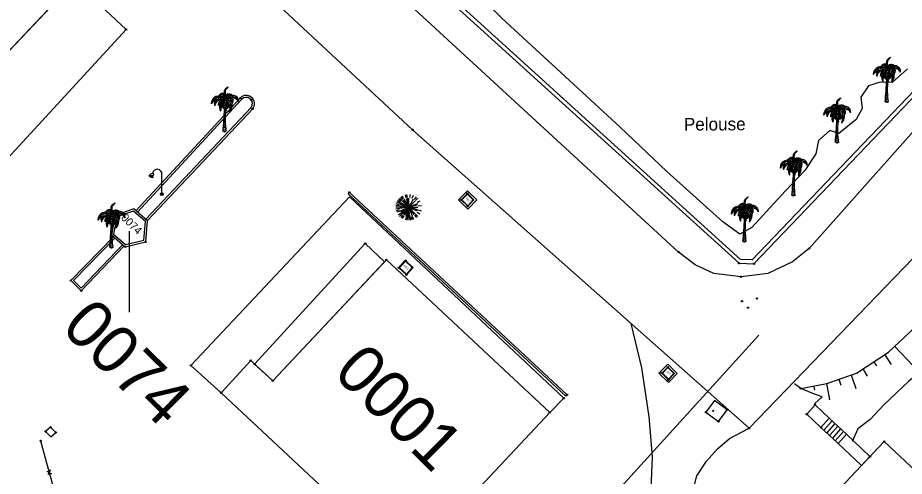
# Model space of a CAD drawing. Extents: x 344013 to 344423, y 298505 to 298795.
# Drawn here: x 344064.6 to 344132.3, y 298618.3 to 298653.3 of the extents above; entities that cross this region are included whole.
import ezdxf

# ---------------------------------------------------------------- set-up
doc = ezdxf.new("R2010")
doc.units = 0
for name, color, linetype in [('Default', 7, 'Continuous'), ('DH_CADRE -CARTOUCHE', 7, 'Continuous'), ('GO MUR EXTERIEUR', 7, 'Continuous'), ('GO_MUR', 7, 'Continuous'), ('PS_BOLT', 7, 'Continuous'), ('PS_CONST', 7, 'Continuous'), ('PS_DIM', 7, 'Continuous'), ('PS_HIDDEN', 7, 'Continuous'), ('PS_WELD', 7, 'Continuous'), ('RES_ELECTRICITE', 7, 'Continuous'), ('TOPO_POINT', 7, 'Continuous'), ('TOPO_TALUS-TERRAIN NATUREL', 7, 'Continuous'), ('VOIRIE_BORDURE', 7, 'Continuous'), ('VOIRIE_ESPACE VERT', 7, 'Continuous')]:
    doc.layers.add(name, color=color, linetype=linetype)

# ---------------------------------------------------------------- blocks, each defined once
blk = doc.blocks.new('RES_ELECTRICITE')
at = {"layer": 'RES_ELECTRICITE'}
for points in [[(0, 0), (0, 1), (1, 1), (1, 0)], [(0.05, 0.05), (0.05, 0.95), (0.95, 0.95), (0.95, 0.05)]]:
    blk.add_lwpolyline(points, close=True, dxfattribs=at)
blk.add_text('EEC', height=0.2, dxfattribs=at).set_placement((0.237, 0.46))
blk = doc.blocks.new('EDF1')
at = {"layer": 'Default'}
for points in [[(-0.855, 1.462), (-0.985, 1.373)], [(-0.83, 1.422), (-0.931, 1.303)], [(-0.793, 1.397), (-0.86, 1.257)], [(-0.753, 1.388), (-0.781, 1.235)], [(-0.701, 1.4), (-0.684, 1.241)], [(0, 0.1), (0, 1.5)]]:
    blk.add_lwpolyline(points, dxfattribs=at)
for centre, radius in [((-0.75, 1.5), 0.112), ((0, 0), 0.1)]:
    blk.add_circle(centre, radius, dxfattribs=at)
blk.add_arc((-0.35, 1.55), 0.354, 351.8699, 171.8699, dxfattribs=at)
blk = doc.blocks.new('POINT_DISPLAY')
at = {"layer": 'Default'}
blk.add_circle((0, 0), 0.05, dxfattribs=at)
blk = doc.blocks.new('COCO')
at = {"layer": 'Default'}
for p, q in [((-0.046, 0.891), (0.052, 0.927)), ((0.054, 0.998), (-0.041, 0.985)), ((-0.037, 1.06), (0.056, 1.071)), ((0.058, 1.14), (-0.03, 1.162)), ((-0.026, 1.226), (0.061, 1.212)), ((0.046, 0.033), (-0.076, 0.051)), ((-0.073, 0.17), (0.045, 0.209)), ((0.045, 0.292), (-0.07, 0.288)), ((-0.068, 0.371), (0.045, 0.374)), ((0.045, 0.47), (-0.065, 0.453)), ((-0.062, 0.537), (0.046, 0.552)), ((0.047, 0.655), (-0.058, 0.642))]:
    blk.add_line(p, q, dxfattribs=at)
for points in [[(0.029, 2.551), (-0.016, 2.896), (0.002, 3.125), (0.059, 3.241), (0.173, 3.348), (0.189, 3.356), (0.282, 3.415), (0.266, 3.373), (0.2, 3.318), (0.143, 3.247), (0.093, 3.2), (0.081, 3.165), (0.057, 3.133), (0.057, 3.099), (0.06, 3.037), (0.039, 2.989), (0.039, 2.944), (0.049, 2.877), (0.037, 2.841), (0.013, 2.736)], [(0.013, 2.736), (0.036, 2.813), (0.046, 2.746)], [(0.196, 2.687), (0.323, 2.715)], [(0.283, 2.765), (0.331, 2.786)], [(-0.746, 2.559), (-0.864, 2.483)], [(-0.77, 2.413), (-0.836, 2.333)], [(-0.607, 2.534), (-0.704, 2.443)], [(-0.636, 2.639), (-0.541, 2.608)], [(-0.421, 2.58), (-0.503, 2.523)], [(-0.487, 2.68), (-0.386, 2.65)], [(-0.183, 2.493), (-0.348, 2.417), (-0.401, 2.307), (-0.448, 2.203), (-0.471, 2.086), (-0.474, 2.023), (-0.466, 1.973), (-0.455, 2.054), (-0.451, 2.146), (-0.387, 2.292), (-0.351, 2.354), (-0.284, 2.404), (-0.233, 2.445), (-0.012, 2.495)], [(-0.256, 2.553), (-0.385, 2.508)], [(-0.276, 2.151), (-0.329, 2.086)], [(-0.203, 2.314), (-0.274, 2.258)], [(-0.23, 2.152), (-0.237, 2.043)], [(-0.161, 2.218), (-0.158, 2.122)], [(-0.04, 2.247), (-0.081, 2.179)], [(0.015, 2.414), (-0.056, 2.352)], [(-0.025, 2.032), (0.002, 1.954)], [(0.022, 2.24), (0.043, 2.13)], [(0.081, 2.404), (0.106, 2.299)], [(0.133, 2.608), (0.185, 2.634)], [(0.385, 2.37), (0.469, 2.254)], [(0.473, 2.115), (0.509, 2.012)], [(-0.321, 1.997), (-0.364, 1.9)], [(-0.059, 2.024), (-0.083, 1.998)], [(-0.055, 0.716), (0.048, 0.717), (0.049, 0.787), (-0.051, 0.795)]]:
    blk.add_lwpolyline(points, dxfattribs=at)
for centre, radius in [((-0.144, 1.978), 0.0616), ((-0.187, 1.897), 0.0384), ((-0.124, 1.896), 0.0376), ((-0.11, 1.84), 0.0471), ((0.134, 1.862), 0.0549), ((0.208, 1.822), 0.0626), ((0.254, 1.938), 0.0628)]:
    blk.add_circle(centre, radius, dxfattribs=at)
for centre, radius, start, end in [((-0.427, 2.113), 0.595, 43.61211, 181.46245), ((-0.123, 2.59), 0.323, 122.34745, 158.76357), ((-0.199, 2.618), 0.238, 4.52184, 154.10099), ((-0.252, 2.556), 0.231, 4.24411, 134.21032), ((-0.16, 2.647), 0.255, 21.08609, 122.34745), ((0.376, 2.508), 0.372, 113.76809, 175.33093), ((0.376, 2.508), 0.372, 113.76809, 175.33093), ((0.418, 2.527), 0.326, 97.12484, 183.95116), ((1.025, 2.053), 0.958, 126.68582, 153.16638), ((0.618, 2.316), 0.451, 356.16265, 159.00089), ((0.344, 2.407), 0.451, 69.08173, 104.86204), ((-1.005, 1.577), 1.786, 37.56679, 40.51564), ((-0.254, 2.28), 0.869, 28.47252, 37.09653), ((0.493, 2.767), 0.0679, 35.32051, 126.68582), ((-0.054, 2.379), 0.738, 25.81944, 35.32051), ((-0.291, 1.543), 0.918, 76.73894, 142.80251), ((-0.38, 1.964), 0.648, 57.91917, 166.62012), ((-0.3, 2.12), 0.482, 151.13313, 199.59422), ((-0.196, 1.874), 0.565, 78.51401, 171.35044), ((-0.32, 2.055), 0.433, 119.08336, 188.76207), ((0.362, 1.922), 0.754, 136.71129, 208.82208), ((0.551, 1.79), 0.879, 137.73301, 194.37159), ((0.649, 1.599), 0.949, 145.51456, 182.45279), ((0.62, 2.159), 0.753, 153.08677, 230.11243), ((0.659, 2.068), 0.718, 142.35537, 222.27942), ((-0.007, 2.465), 0.0563, 81.74752, 144.30354), ((-0.189, 1.21), 1.324, 71.37146, 81.74752), ((0.294, 2.595), 0.256, 198.67654, 199.76266), ((0.963, 1.939), 0.9, 143.98655, 203.42885), ((0.544, 1.816), 0.474, 137.19533, 172.89867), ((0.308, 2.014), 0.226, 121.42967, 182.28997), ((27.302, 0.106), 27.266, 175.47911, 176.55971), ((0.311, 2.152), 0.219, 141.85595, 191.51747), ((0.372, 1.847), 0.277, 133.59561, 173.48701), ((0.242, 1.964), 0.147, 110.97274, 165.97557), ((0.404, 1.878), 0.354, 125.05854, 146.38926), ((0.398, 2.098), 0.301, 136.45687, 162.06855), ((0.357, 2.084), 0.244, 133.11836, 172.75341), ((-0.759, 1.958), 0.922, 344.85055, 15.89877), ((-0.404, 2.045), 0.619, 329.46655, 26.67931), ((-0.289, 2.11), 0.564, 317.8279, 12.33856), ((0.59, 2.015), 0.548, 29.56544, 139.35171), ((-0.543, 1.744), 0.96, 344.8781, 41.14605), ((-0.341, 1.9), 0.828, 46.97669, 50.12313), ((0.609, 2.187), 0.468, 12.10772, 148.31459), ((-0.157, 2.027), 0.74, 51.24751, 54.5217), ((-0.341, 1.9), 0.828, 334.06866, 41.194), ((-0.157, 2.027), 0.74, 315.14717, 39.02392), ((-1.704, 1.849), 2.327, 7.59784, 16.36658), ((-0.254, 2.28), 0.869, 350.88829, 14.70633), ((-0.482, 2.552), 1.161, 339.35966, 356.59253), ((-85.428, 7.294), 85.622, 355.11326, 356.26352), ((-0.279, 1.637), 0.281, 2.14987, 36.63246), ((-0.265, 1.505), 0.316, 339.99973, 25.72283), ((0.199, 1.66), 0.176, 166.9443, 185.59662), ((0.808, 1.542), 0.777, 142.23578, 156.28002)]:
    blk.add_arc(centre, radius, start, end, dxfattribs=at)
blk.add_ellipse((27.425, 0.272), major_axis=(-27.371, 0.966), ratio=0.529859, start_param=6.255729, end_param=6.369141, dxfattribs=at)
blk = doc.blocks.new('ARB2')
at = {"layer": 'Default'}
for p, q in [((-0.513, 0.525), (-0.688, 0.702)), ((-0.438, 0.589), (-0.588, 0.786)), ((-0.356, 0.642), (-0.481, 0.858)), ((-0.181, 0.716), (-0.244, 0.956)), ((-0.088, 0.736), (-0.119, 0.983)), ((0.106, 0.736), (0.144, 0.983)), ((0.287, 0.684), (0.388, 0.914)), ((0.456, 0.589), (0.612, 0.786)), ((0.531, 0.525), (0.706, 0.702)), ((-0.731, 0), (-0.981, 0)), ((-0.725, 0.1), (-0.969, 0.133)), ((-0.706, 0.195), (-0.944, 0.259)), ((-0.675, 0.286), (-0.9, 0.381)), ((-0.631, 0.373), (-0.844, 0.497)), ((-0.575, 0.453), (-0.775, 0.605)), ((0.65, 0.373), (0.862, 0.497)), ((0.744, 0.1), (0.987, 0.133)), ((-0.725, -0.1), (-0.969, -0.133)), ((-0.706, -0.195), (-0.944, -0.259)), ((-0.675, -0.287), (-0.9, -0.383)), ((-0.575, -0.455), (-0.775, -0.605)), ((-0.513, -0.527), (-0.688, -0.702)), ((-0.438, -0.591), (-0.588, -0.787)), ((-0.356, -0.644), (-0.481, -0.859)), ((0.456, -0.591), (0.612, -0.787)), ((0.531, -0.527), (0.706, -0.702)), ((0.65, -0.373), (0.862, -0.498)), ((0.725, -0.195), (0.963, -0.259)), ((-0.181, -0.717), (-0.244, -0.956)), ((-0.088, -0.737), (-0.119, -0.983)), ((0.013, -0.741), (0.013, -0.989)), ((0.106, -0.737), (0.144, -0.983)), ((0.2, -0.717), (0.263, -0.956)), ((0.287, -0.686), (0.388, -0.916))]:
    blk.add_line(p, q, dxfattribs=at)
for points in [[(0.013, 0.008), (0.013, 0), (-0.081, 0.695)], [(0.362, 0.608), (0.013, 0), (0.013, 0.702)], [(-0.487, -0.497), (0.013, 0), (-0.694, 0)], [(-0.688, 0.091), (0.013, 0), (-0.338, 0.608)], [(-0.638, -0.269), (0.013, 0), (-0.688, -0.092)], [(-0.487, 0.495), (0.013, 0), (-0.669, 0.181)], [(-0.419, 0.556), (0.013, 0), (-0.638, 0.269)], [(-0.169, 0.677), (0.013, 0), (-0.6, 0.35)], [(-0.169, -0.678), (0.013, 0), (-0.6, -0.352)], [(-0.544, -0.428), (0.013, 0), (-0.338, -0.608)], [(-0.081, -0.695), (0.013, 0), (-0.419, -0.558)], [(0.013, -0.702), (0.013, 0), (0, 0)], [(0.656, 0.269), (0.013, 0), (0.506, 0.495)], [(0.688, 0.181), (0.013, 0), (0.713, 0)], [(0.438, -0.558), (0.013, 0), (0.656, -0.269)], [(0.506, -0.497), (0.013, 0), (0.688, -0.181)], [(0.1, -0.695), (0.013, 0), (0.281, -0.648)], [(0.019, 0), (0.013, 0), (0.013, -0.009)]]:
    blk.add_lwpolyline(points, dxfattribs=at)

msp = doc.modelspace()

# ---------------------------------------------------------------- linework, layer by layer
at = {"layer": 'DH_CADRE -CARTOUCHE'}
for points in [[(344050.263, 298661.981), (344060.039, 298672.492), (344055.614, 298676.601), (344042.396, 298662.623), (344059.801, 298646.434), (344073.019, 298660.413), (344068.567, 298664.519), (344058.811, 298654.03)], [(344072.013, 298638.201), (344071.729, 298636.718), (344072.779, 298635.808), (344074.353, 298636.186), (344074.493, 298637.798), (344073.437, 298638.702)]]:
    msp.add_lwpolyline(points, close=True, dxfattribs=at)
msp.add_lwpolyline([(344092.72, 298634.812), (344105.192, 298623.148), (344094.238, 298611.445), (344080.101, 298624.659), (344082.365, 298627.121), (344084.042, 298625.579), (344092.72, 298634.812)], dxfattribs=at)
at = {"layer": 'GO MUR EXTERIEUR'}
msp.add_lwpolyline([(344092.72, 298634.812), (344105.192, 298623.148), (344094.238, 298611.445), (344080.101, 298624.659), (344082.365, 298627.121), (344084.042, 298625.579)], close=True, dxfattribs=at)
at = {"layer": 'GO_MUR'}
for points in [[(344089.894, 298639.96), (344106.509, 298624.503), (344106.406, 298624.393), (344089.792, 298639.85)], [(344072.144, 298638.088), (344071.892, 298636.774), (344072.819, 298635.971), (344074.212, 298636.307), (344074.337, 298637.735), (344073.405, 298638.532)], [(344067.491, 298621.629), (344067.087, 298622.028), (344066.711, 298621.688), (344067.115, 298621.289)]]:
    msp.add_lwpolyline(points, close=True, dxfattribs=at)
at = {"layer": 'PS_BOLT'}
for points in [[(344059.801, 298646.434), (344058.46, 298644.956), (344062.597, 298641.269), (344072.85, 298652.396), (344068.937, 298656.096)], [(344098.902, 298640.078), (344098.218, 298639.381), (344098.93, 298638.685), (344099.613, 298639.382)], [(344114.202, 298626.837), (344113.528, 298626.157), (344114.246, 298625.445), (344114.921, 298626.125)], [(344117.109, 298623.181), (344118.07, 298622.459), (344118.734, 298623.347), (344117.773, 298624.069)], [(344125.438, 298623.737), (344124.804, 298623.015), (344125.891, 298622.006), (344126.526, 298622.728)], [(344127.203, 298620.772), (344128.981, 298619.099), (344129.629, 298619.779), (344127.831, 298621.487)]]:
    msp.add_lwpolyline(points, close=True, dxfattribs=at)
for points in [[(344105.192, 298623.148), (344106.258, 298624.234), (344089.907, 298639.614), (344077.802, 298626.745), (344080.101, 298624.659)], [(344173.444, 298593.641), (344172.427, 298592.568), (344178.462, 298586.939), (344174.396, 298582.587), (344168.376, 298588.228), (344167.085, 298586.853), (344168.386, 298585.586), (344159.324, 298576.069), (344121.411, 298611.054), (344130.716, 298620.945), (344149.461, 298603.379), (344147.717, 298601.519)]]:
    msp.add_lwpolyline(points, dxfattribs=at)
at = {"layer": 'PS_CONST'}
msp.add_line((344073.122, 298630.801), (344073.122, 298636.992), dxfattribs=at)
msp.add_lwpolyline([(344012.906, 298557.89), (344056.564, 298557.89), (344121.137, 298629.059)], dxfattribs=at)
at = {"layer": 'PS_DIM'}
msp.add_lwpolyline([(344125.891, 298622.006), (344127.203, 298620.772), (344127.831, 298621.487), (344126.526, 298622.728)], close=True, dxfattribs=at)
for points in [[(344126.743, 298622.521), (344126.11, 298621.8)], [(344126.961, 298622.315), (344126.329, 298621.594)], [(344127.178, 298622.108), (344126.547, 298621.389)], [(344127.396, 298621.901), (344126.766, 298621.183)], [(344127.614, 298621.694), (344126.984, 298620.977)]]:
    msp.add_lwpolyline(points, dxfattribs=at)
at = {"layer": 'PS_HIDDEN'}
msp.add_lwpolyline([(344082.656, 298626.853), (344091.108, 298636.05), (344092.582, 298634.665), (344084.042, 298625.579), (344082.656, 298626.853)], dxfattribs=at)
at = {"layer": 'PS_WELD'}
for p, q in [((344066.796, 298618.68), (344067.164, 298618.469)), ((344067.085, 298618.759), (344066.874, 298618.39))]:
    msp.add_line(p, q, dxfattribs=at)
msp.add_lwpolyline([(344066.325, 298620.987), (344067.282, 298617.46), (344068.599, 298614.563), (344074.052, 298608.813), (344088.412, 298595.164), (344102.784, 298581.36), (344108.792, 298575.318), (344111.119, 298574.7), (344113.481, 298575.53), (344116.239, 298577.918), (344119.964, 298574.466), (344130.452, 298564.699)], dxfattribs=at)
at = {"layer": 'TOPO_TALUS-TERRAIN NATUREL'}
for p, q in [((344131.527, 298628.199), (344132.932, 298626.703)), ((344130.76, 298627.563), (344131.238, 298626.827)), ((344129.921, 298627.018), (344130.125, 298626.704)), ((344128.199, 298626.02), (344128.565, 298624.988)), ((344129.082, 298626.473), (344129.431, 298625.936)), ((344126.312, 298625.353), (344126.543, 298624.124)), ((344127.256, 298625.685), (344127.412, 298625.244)), ((344125.329, 298625.169), (344125.386, 298624.866))]:
    msp.add_line(p, q, dxfattribs=at)
for points in [[(344124.346, 298624.984), (344126.33, 298625.357), (344128.607, 298626.165), (344131.049, 298627.75), (344133.499, 298630.05), (344136.91, 298633.844), (344138.778, 298636.003), (344140.023, 298636.93), (344141.613, 298636.864), (344143.764, 298634.926), (344146.016, 298632.683), (344148.833, 298629.903), (344151.879, 298626.77), (344154.069, 298624.399)], [(344154.069, 298624.399), (344152.293, 298625.755), (344148.595, 298628.63), (344145.956, 298630.806), (344143.812, 298632.217), (344141.743, 298632.29), (344139.831, 298631.436), (344137.933, 298630.141), (344135.272, 298627.787), (344132.577, 298625.511), (344130.725, 298623.759), (344129.654, 298622.612), (344128.717, 298621.914), (344128.286, 298620.948)], [(344125.982, 298624.352), (344125.282, 298624.613), (344124.346, 298624.984), (344123.867, 298625.338)], [(344125.396, 298623.8), (344125.982, 298624.352)]]:
    msp.add_lwpolyline(points, dxfattribs=at)
at = {"layer": 'VOIRIE_BORDURE'}
for points in [[(344135.602, 298647.623), (344124.992, 298635.682), (344123.722, 298634.656), (344121.833, 298633.77), (344119.792, 298633.516), (344117.727, 298633.77), (344116.3, 298634.425), (344115.03, 298635.389), (344091.665, 298656.941), (344066.817, 298679.859), (344065.379, 298681.895), (344064.833, 298683.692), (344064.865, 298685.2), (344065.154, 298686.548), (344065.609, 298687.44), (344066.641, 298688.625), (344090.832, 298714.382)], [(344012.906, 298712.566), (344019.297, 298706.391), (344032.494, 298694.078), (344035.262, 298691.929), (344038.684, 298689.77), (344042.541, 298687.653), (344055.386, 298681.278), (344062.722, 298673.608), (344079.116, 298659.278), (344094.724, 298644.749), (344120.412, 298621.951), (344137.791, 298639.981)], [(344073.604, 298638.56), (344081.558, 298647.168)], [(344073.714, 298638.458), (344081.668, 298647.066)], [(344082.4, 298646.449), (344074.364, 298637.918)], [(344082.514, 298646.351), (344074.474, 298637.815)], [(344072.7, 298635.876), (344069.435, 298632.442), (344068.636, 298633.223), (344071.889, 298636.578)], [(344072.592, 298635.979), (344069.431, 298632.656), (344068.847, 298633.226), (344071.997, 298636.474)], [(344121.252, 298590.512), (344117.022, 298602.738), (344113.246, 298614.159), (344112.944, 298617.299), (344113.043, 298619.78), (344112.777, 298622.825), (344112.214, 298626.551), (344111.396, 298629.953)], [(344124.087, 298591.493), (344119.864, 298603.699), (344116.2, 298614.781), (344116.04, 298616.133), (344116.105, 298617.106), (344116.408, 298618.318), (344117.143, 298619.443), (344117.987, 298620.373), (344118.918, 298621.174), (344120.412, 298621.951)]]:
    msp.add_lwpolyline(points, dxfattribs=at)
for radius, start in [(0.629, 321.70566), (0.479, 322.4343)]:
    msp.add_arc((344082.02, 298646.741), radius, start, 137.26297, dxfattribs=at)
at = {"layer": 'VOIRIE_ESPACE VERT'}
msp.add_lwpolyline([(344129.915, 298683.811), (344149.954, 298665.484), (344120.649, 298634.816), (344119.758, 298634.843), (344094.693, 298657.614), (344119.626, 298684.533), (344119.467, 298684.803), (344094.267, 298657.595), (344119.638, 298634.546), (344120.774, 298634.512), (344150.383, 298665.499), (344130.117, 298684.033)], close=True, dxfattribs=at)
msp.add_lwpolyline([(344132.496, 298649.404), (344131.323, 298648.36), (344130.418, 298648.385), (344129.521, 298648.088), (344128.929, 298647.247), (344129.046, 298646.357), (344128.58, 298645.532), (344127.265, 298644.456), (344126.557, 298644.694), (344125.698, 298643.931), (344125.499, 298642.901), (344124.663, 298641.644), (344123.173, 298640.08), (344121.715, 298638.486), (344120.611, 298637.277), (344119.699, 298636.759), (344118.394, 298637.704), (344114.121, 298641.565), (344110.576, 298644.947), (344101.52, 298653.263), (344097.038, 298657.765)], dxfattribs=at)

# ---------------------------------------------------------------- block references
at = {"layer": 'RES_ELECTRICITE'}
msp.add_blockref('EDF1', (344075.581, 298639.829), dxfattribs=at)
for p, xscale, yscale, rotation in [((344098.431, 298639.384), 0.6951315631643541, 0.6758220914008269, -44.38035000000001), ((344093.66, 298634.202), 0.7944417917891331, 0.75292647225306, -42.15743999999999), ((344113.74, 298626.158), 0.711889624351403, 0.657588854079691, -44.753850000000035)]:
    msp.add_blockref('RES_ELECTRICITE', p, dxfattribs=dict(at, xscale=xscale, yscale=yscale, rotation=rotation))
at = {"layer": 'TOPO_POINT'}
for p in [(344072.85, 298652.396), (344081.558, 298647.168), (344082.412, 298647.022), (344130.907, 298646.866), (344082.514, 298646.351), (344080.367, 298644.617), (344094.724, 298644.749), (344127.107, 298643.765), (344075.581, 298639.829), (344089.894, 298639.96), (344098.431, 298639.384), (344098.904, 298639.866), (344123.79, 298639.722), (344094.411, 298638.824), (344098.927, 298638.897), (344072.013, 298638.201), (344071.729, 298636.718), (344074.353, 298636.186), (344091.108, 298636.05), (344120.052, 298636.202), (344071.717, 298635.741), (344072.779, 298635.808), (344115.044, 298635.402), (344124.992, 298635.682), (344092.72, 298634.812), (344094.188, 298634.74), (344093.66, 298634.202), (344119.638, 298634.546), (344120.774, 298634.512), (344094.249, 298633.669), (344119.792, 298633.516), (344068.636, 298633.223), (344069.435, 298632.442), (344119.862, 298631.646), (344121.013, 298631.86), (344120.33, 298631.157), (344077.802, 298626.745), (344082.365, 298627.121), (344082.656, 298626.853), (344114.203, 298626.625), (344113.74, 298626.158), (344084.042, 298625.579), (344114.245, 298625.657), (344080.101, 298624.659), (344106.509, 298624.503), (344124.346, 298624.984), (344106.258, 298624.234), (344105.192, 298623.148), (344117.109, 298623.181), (344117.666, 298623.279), (344118.734, 298623.347), (344125.438, 298623.737), (344118.07, 298622.459), (344124.804, 298623.015), (344067.087, 298622.028), (344120.412, 298621.951), (344125.891, 298622.006), (344066.711, 298621.688), (344067.491, 298621.629), (344066.325, 298620.987), (344130.716, 298620.945), (344129.629, 298619.779)]:
    msp.add_blockref('POINT_DISPLAY', p, dxfattribs=at)
at = {"layer": 'VOIRIE_ESPACE VERT'}
for name, p in [('COCO', (344130.907, 298646.866)), ('COCO', (344080.367, 298644.617)), ('COCO', (344127.107, 298643.765)), ('COCO', (344123.79, 298639.722)), ('ARB2', (344094.411, 298638.824)), ('COCO', (344120.052, 298636.202)), ('COCO', (344071.717, 298635.741))]:
    msp.add_blockref(name, p, dxfattribs=at)

# ---------------------------------------------------------------- texts
at = {"layer": 'PS_CONST'}
for s, height, rotation, p in [('Pelouse', 0.9758, 0.36652, (344115.43, 298644.675)), ('0074', 0.6107, 315.36653, (344072.414, 298637.967)), ('0074', 3.662, 315.36653, (344067.796, 298629.537)), ('0001', 3.662, 315.36653, (344088.56, 298626.095))]:
    msp.add_text(s, height=height, rotation=rotation, dxfattribs=at).set_placement(p)

doc.saveas('drawing.dxf')
